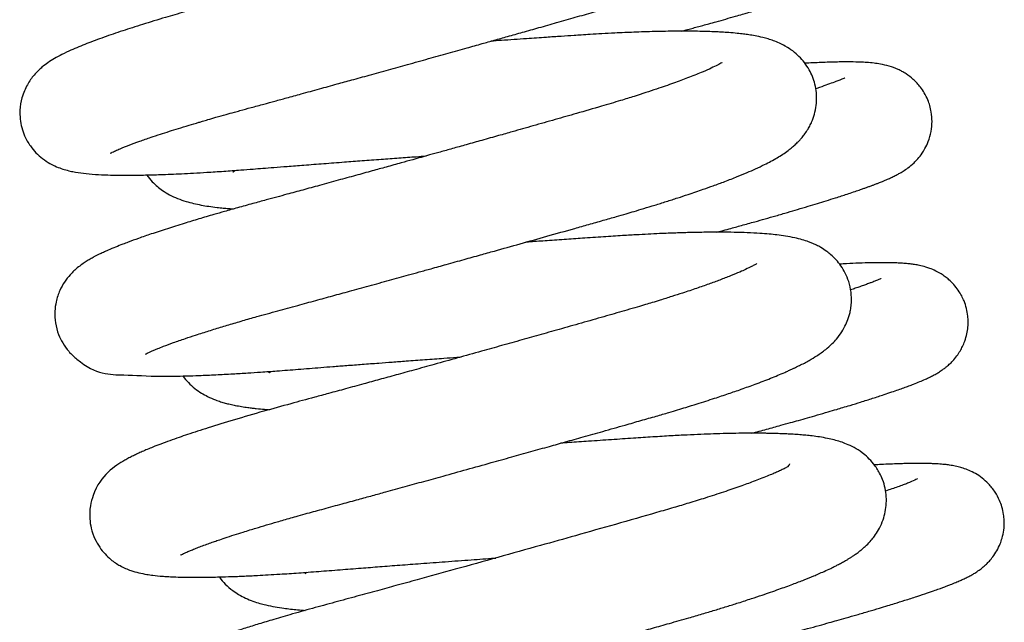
# Model space of a CAD drawing. Header units: inches. Extents: x 0 to 77643, y -44170 to 0.
# Tile 493 of 546: x 76590.974 to 76591.375, y -39754.854 to -39754.608. Entities that reach past the tile are written whole.
import ezdxf

# ---------------------------------------------------------------- set-up
doc = ezdxf.new("R2010")
doc.units = ezdxf.units.IN
doc.header["$MEASUREMENT"] = 0
doc.layers.get('0').update_dxf_attribs({"lineweight": 0})
doc.layers.add('FAKRO LOFT LADDERS', color=7, linetype='Continuous')

# ---------------------------------------------------------------- blocks, each defined once
blk = doc.blocks.new('A$C1F246084')
at = {"layer": 'FAKRO LOFT LADDERS', "color": 7, "linetype": 'Continuous'}
for points, knots in [([(96.9075, 322.5878), (96.9075, 322.5879), (96.908, 322.5881), (96.9112, 322.5899), (96.9193, 322.5941), (96.933, 322.6005), (96.9557, 322.6105), (96.9931, 322.6255), (97.0431, 322.644), (97.0943, 322.6617), (97.142, 322.6775), (97.1856, 322.6916), (97.2308, 322.7057), (97.2776, 322.72), (97.3167, 322.7317), (97.3467, 322.7405), (97.3737, 322.7484), (97.4107, 322.759), (97.4528, 322.771), (97.4911, 322.7816), (97.5306, 322.7925), (97.5771, 322.8052), (97.6324, 322.8202), (97.6887, 322.8356), (97.7478, 322.8518), (97.8184, 322.8711), (97.8985, 322.8931), (97.9786, 322.9152), (98.0575, 322.937), (98.1389, 322.9595), (98.2275, 322.984), (98.3217, 323.0102), (98.4164, 323.0366), (98.5109, 323.063), (98.5956, 323.0867), (98.6684, 323.1072), (98.7326, 323.1252), (98.7969, 323.1433), (98.8678, 323.1633), (98.9457, 323.1854), (99.0296, 323.2092), (99.1159, 323.2337), (99.1886, 323.2546), (99.242, 323.2704), (99.2792, 323.2816), (99.3163, 323.2928), (99.3605, 323.3065), (99.4127, 323.323), (99.4681, 323.3411), (99.5165, 323.3573), (99.5543, 323.3704), (99.5852, 323.3813), (99.6167, 323.3926), (99.6522, 323.4057), (99.6868, 323.419), (99.7176, 323.4311), (99.75, 323.4443), (99.7904, 323.4616), (99.8356, 323.4824), (99.8796, 323.5047), (99.9143, 323.5245), (99.9452, 323.5443), (99.9711, 323.5632), (99.9936, 323.5824), (100.0137, 323.602), (100.0347, 323.6261), (100.0555, 323.6562), (100.0708, 323.6858), (100.0796, 323.708), (100.0854, 323.7259), (100.0899, 323.7432), (100.0942, 323.7653), (100.097, 323.7962), (100.0959, 323.8266), (100.0899, 323.872), (100.0748, 323.9159), (100.0516, 323.9561), (100.0355, 323.9782), (100.0164, 323.9998), (99.9958, 324.0191), (99.9698, 324.0389), (99.9439, 324.0545), (99.9203, 324.0662), (99.8978, 324.0756), (99.878, 324.0825), (99.8604, 324.0878), (99.8437, 324.0923), (99.8087, 324.1005), (99.7611, 324.1083), (99.6949, 324.1153), (99.6262, 324.1198), (99.5481, 324.1225), (99.4602, 324.1233), (99.3753, 324.1224), (99.3009, 324.1206), (99.2471, 324.1187), (99.1981, 324.1168), (99.151, 324.1147), (99.0965, 324.1119), (99.0424, 324.1088), (98.9885, 324.1054), (98.9371, 324.102), (98.8864, 324.0986), (98.8343, 324.0951), (98.7781, 324.0913), (98.7235, 324.0876), (98.6738, 324.0842), (98.6256, 324.0809), (98.5849, 324.078), (98.5578, 324.0762), (98.5487, 324.0755)], [0.086198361, 0.086198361, 0.086198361, 0.086198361, 0.086220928, 0.08628988, 0.086369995, 0.08643144, 0.086531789, 0.086680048, 0.08682409, 0.086952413, 0.087049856, 0.087135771, 0.087217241, 0.087309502, 0.087389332, 0.087419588, 0.087460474, 0.087522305, 0.087598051, 0.087657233, 0.087696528, 0.087774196, 0.087860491, 0.087931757, 0.088008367, 0.088101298, 0.088214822, 0.088323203, 0.088410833, 0.088516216, 0.088630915, 0.088743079, 0.08886767, 0.088984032, 0.089096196, 0.089186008, 0.089259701, 0.089341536, 0.089433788, 0.089536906, 0.089651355, 0.089774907, 0.089897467, 0.08996497, 0.090012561, 0.09006576, 0.090135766, 0.090221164, 0.090318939, 0.090415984, 0.090479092, 0.090528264, 0.090590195, 0.090664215, 0.090745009, 0.090811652, 0.09087022, 0.090970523, 0.091109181, 0.09123367, 0.09135051, 0.091432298, 0.091526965, 0.091596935, 0.091643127, 0.091712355, 0.091781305, 0.091839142, 0.091870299, 0.091898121, 0.091921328, 0.091951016, 0.092002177, 0.092041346, 0.092078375, 0.092191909, 0.092231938, 0.092277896, 0.092314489, 0.09236098, 0.092421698, 0.092476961, 0.092534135, 0.092585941, 0.092644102, 0.092684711, 0.092728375, 0.09278063, 0.092971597, 0.093123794, 0.093275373, 0.093447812, 0.093612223, 0.093776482, 0.09389118, 0.093979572, 0.094029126, 0.094114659, 0.094190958, 0.094266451, 0.094344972, 0.094415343, 0.094476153, 0.094548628, 0.09462153, 0.094695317, 0.094758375, 0.094809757, 0.094876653, 0.094910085, 0.094910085, 0.094910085, 0.094910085]), ([(99.6439, 323.9815), (99.6444, 323.988), (99.5947, 323.9435), (99.5062, 323.9094), (99.4641, 323.8931), (99.4154, 323.8753), (99.3527, 323.8534), (99.2843, 323.8307), (99.2176, 323.8095), (99.1685, 323.7943), (99.1268, 323.7817), (99.0842, 323.769), (99.0327, 323.7539), (98.973, 323.7368), (98.9004, 323.716), (98.8171, 323.6923), (98.7276, 323.6668), (98.6439, 323.6431), (98.5495, 323.6165), (98.4364, 323.5846), (98.3101, 323.5493), (98.1888, 323.5155), (98.0797, 323.4852), (97.9652, 323.4535), (97.8355, 323.4177), (97.7112, 323.3837), (97.6063, 323.355), (97.531, 323.3346), (97.4679, 323.3175), (97.4164, 323.3035), (97.3675, 323.29), (97.316, 323.2756), (97.2626, 323.2604), (97.2129, 323.246), (97.1447, 323.2259), (97.0597, 323.2), (96.9621, 323.1686), (96.8732, 323.1382), (96.8056, 323.1132), (96.7553, 323.093), (96.7156, 323.076), (96.6775, 323.058), (96.6428, 323.0393), (96.6113, 323.0195), (96.58, 322.9961), (96.5453, 322.9631), (96.5101, 322.9144), (96.485, 322.8557), (96.4733, 322.7852), (96.4798, 322.7222), (96.4998, 322.6651), (96.5229, 322.6246), (96.553, 322.5885), (96.585, 322.5602), (96.6161, 322.5401), (96.6463, 322.5249), (96.6845, 322.5102), (96.7288, 322.4993), (96.7797, 322.4916), (96.8333, 322.4868), (96.8884, 322.4842), (96.9434, 322.4831), (97.0021, 322.4829), (97.0693, 322.4839), (97.1507, 322.4862), (97.2277, 322.4894), (97.3025, 322.4933), (97.3691, 322.4972), (97.4436, 322.502), (97.5179, 322.5073), (97.5801, 322.5121), (97.6325, 322.5163), (97.6861, 322.5205), (97.7509, 322.5256), (97.8297, 322.5317), (97.9205, 322.5387), (98.0128, 322.5457), (98.104, 322.5525), (98.1906, 322.5589), (98.2767, 322.5652), (98.3481, 322.5704), (98.3913, 322.5735), (98.4068, 322.5746)], [0.908644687, 0.908644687, 0.908644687, 0.908644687, 0.909165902, 0.909265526, 0.909364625, 0.909471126, 0.90958779, 0.909743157, 0.909848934, 0.909929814, 0.909983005, 0.910046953, 0.910126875, 0.910214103, 0.910307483, 0.910434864, 0.910557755, 0.91066616, 0.910763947, 0.910923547, 0.911097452, 0.911239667, 0.911378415, 0.911506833, 0.911672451, 0.911874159, 0.911992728, 0.912095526, 0.91218457, 0.912258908, 0.912317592, 0.912399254, 0.912490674, 0.912565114, 0.912636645, 0.912826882, 0.913008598, 0.913198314, 0.913397, 0.913504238, 0.913612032, 0.913748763, 0.913869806, 0.913968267, 0.914054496, 0.914158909, 0.914250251, 0.914346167, 0.914428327, 0.914537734, 0.914592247, 0.914667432, 0.914726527, 0.914789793, 0.914859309, 0.914910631, 0.914980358, 0.915130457, 0.915276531, 0.915440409, 0.91559613, 0.915707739, 0.915835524, 0.915985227, 0.916116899, 0.916291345, 0.91638468, 0.916481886, 0.916604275, 0.91672045, 0.916803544, 0.916866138, 0.916936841, 0.91702071, 0.917124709, 0.917244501, 0.917367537, 0.917471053, 0.917582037, 0.917684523, 0.917784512, 0.917840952, 0.917840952, 0.917840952, 0.917840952]), ([(99.6195, 323.1674), (99.6273, 323.1695), (99.6439, 323.174), (99.6692, 323.1809), (99.6955, 323.1881), (99.7227, 323.1955), (99.7526, 323.2038), (99.7891, 323.2139), (99.8312, 323.2257), (99.8729, 323.2375), (99.907, 323.2472), (99.9375, 323.256), (99.9669, 323.2646), (100.0023, 323.275), (100.0426, 323.2869), (100.0887, 323.3009), (100.1371, 323.3158), (100.1908, 323.3327), (100.2444, 323.3501), (100.2942, 323.367), (100.3344, 323.3813), (100.3691, 323.3942), (100.4011, 323.4068), (100.4278, 323.418), (100.4565, 323.4312), (100.483, 323.4448), (100.5076, 323.4596), (100.5278, 323.4741), (100.5436, 323.4868), (100.5619, 323.5039), (100.5844, 323.5295), (100.6053, 323.5611), (100.6212, 323.5952), (100.6309, 323.6254), (100.638, 323.6611), (100.6405, 323.7027), (100.6352, 323.7437), (100.626, 323.7775), (100.6147, 323.8068), (100.5989, 323.8356), (100.5814, 323.8598), (100.5643, 323.8793), (100.5411, 323.9015), (100.5115, 323.9228), (100.472, 323.9435), (100.4319, 323.9575), (100.3955, 323.9653), (100.3631, 323.97), (100.3325, 323.9728), (100.2976, 323.9747), (100.2608, 323.9756), (100.2208, 323.9757), (100.1819, 323.9751), (100.1416, 323.9741), (100.0977, 323.9724), (100.0631, 323.9707), (100.0439, 323.9697), (100.0412, 323.9696)], [0.09466235, 0.09466235, 0.09466235, 0.09466235, 0.094695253, 0.094733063, 0.094771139, 0.094809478, 0.09485242, 0.094904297, 0.094974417, 0.095046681, 0.095102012, 0.095140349, 0.095198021, 0.095250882, 0.095322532, 0.095414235, 0.095510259, 0.095607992, 0.095749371, 0.095872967, 0.095979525, 0.096077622, 0.096182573, 0.096285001, 0.096376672, 0.096474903, 0.096580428, 0.096617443, 0.096654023, 0.096696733, 0.096749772, 0.096810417, 0.096857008, 0.096902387, 0.096936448, 0.096999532, 0.097062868, 0.097095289, 0.09713485, 0.097185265, 0.097223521, 0.097253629, 0.097290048, 0.097358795, 0.097414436, 0.097512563, 0.097620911, 0.097709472, 0.097817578, 0.0979113, 0.098032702, 0.098140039, 0.098232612, 0.098323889, 0.098422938, 0.098521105, 0.098536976, 0.098536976, 0.098536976, 0.098536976]), ([(97.0733, 321.6325), (97.0733, 321.6325), (97.074, 321.6329), (97.0792, 321.6358), (97.0892, 321.6406), (97.1014, 321.6463), (97.1158, 321.6525), (97.1346, 321.6603), (97.1628, 321.6715), (97.2057, 321.6874), (97.2573, 321.7054), (97.3053, 321.7213), (97.3521, 321.7364), (97.4046, 321.7528), (97.4684, 321.7722), (97.5341, 321.7915), (97.611, 321.8135), (97.6978, 321.8376), (97.792, 321.8631), (97.8797, 321.8871), (97.9619, 321.9096), (98.0464, 321.9328), (98.1362, 321.9575), (98.23, 321.9834), (98.3098, 322.0055), (98.3757, 322.0238), (98.4356, 322.0404), (98.5068, 322.0602), (98.585, 322.082), (98.6612, 322.1033), (98.75, 322.1281), (98.8558, 322.1578), (98.9836, 322.1938), (99.092, 322.2244), (99.1806, 322.2496), (99.2468, 322.2684), (99.306, 322.2852), (99.3547, 322.2993), (99.3979, 322.312), (99.4435, 322.3257), (99.4946, 322.3413), (99.5487, 322.3582), (99.6016, 322.3751), (99.6483, 322.3905), (99.6884, 322.404), (99.7282, 322.4178), (99.7747, 322.4343), (99.8292, 322.4544), (99.883, 322.4754), (99.9311, 322.4953), (99.9744, 322.5144), (100.0223, 322.5371), (100.0742, 322.5649), (100.1142, 322.5907), (100.1412, 322.6116), (100.1562, 322.6243), (100.1705, 322.6376), (100.1829, 322.6506), (100.1945, 322.664), (100.2075, 322.6806), (100.2204, 322.7001), (100.2325, 322.7222), (100.2442, 322.7481), (100.2554, 322.7828), (100.2621, 322.8239), (100.2627, 322.8653), (100.2574, 322.9051), (100.2466, 322.9427), (100.2311, 322.978), (100.2108, 323.0112), (100.1851, 323.042), (100.1554, 323.0694), (100.121, 323.0932), (100.0877, 323.1104), (100.0574, 323.1226), (100.0315, 323.131), (100.0019, 323.139), (99.9726, 323.1451), (99.9419, 323.1503), (99.9138, 323.1541), (99.8824, 323.1576), (99.848, 323.1606), (99.8152, 323.1628), (99.7883, 323.1642), (99.7609, 323.1654), (99.7127, 323.1669), (99.641, 323.1679), (99.5452, 323.1672), (99.4616, 323.1651), (99.3957, 323.1627), (99.3496, 323.1608), (99.2989, 323.1584), (99.2443, 323.1555), (99.1909, 323.1523), (99.1469, 323.1495), (99.1013, 323.1465), (99.0464, 323.1428), (98.9712, 323.1378), (98.8767, 323.1313), (98.7883, 323.1252), (98.7312, 323.1213), (98.7146, 323.1201)], [0.073332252, 0.073332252, 0.073332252, 0.073332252, 0.073356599, 0.073453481, 0.073518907, 0.073584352, 0.073654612, 0.073711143, 0.073803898, 0.073938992, 0.074075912, 0.074181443, 0.074249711, 0.074366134, 0.07447954, 0.074590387, 0.07469607, 0.074846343, 0.074981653, 0.075100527, 0.07520916, 0.075313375, 0.075434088, 0.075557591, 0.075671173, 0.07573503, 0.075805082, 0.07589505, 0.076000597, 0.076096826, 0.076179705, 0.076333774, 0.076496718, 0.076671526, 0.076761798, 0.076856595, 0.076945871, 0.077012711, 0.077067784, 0.077136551, 0.077217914, 0.0773046, 0.07739495, 0.077480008, 0.077545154, 0.077609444, 0.077699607, 0.077812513, 0.077941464, 0.078052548, 0.078155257, 0.078271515, 0.078451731, 0.078617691, 0.078659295, 0.078706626, 0.078755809, 0.078791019, 0.078819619, 0.078862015, 0.078907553, 0.078943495, 0.078982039, 0.079044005, 0.079104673, 0.079160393, 0.079216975, 0.079271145, 0.079321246, 0.079380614, 0.079439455, 0.079502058, 0.079576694, 0.079662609, 0.079733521, 0.079798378, 0.079868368, 0.079969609, 0.080050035, 0.080113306, 0.080190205, 0.080288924, 0.080365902, 0.080414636, 0.080468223, 0.080542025, 0.080714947, 0.080882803, 0.08105042, 0.081123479, 0.08119017, 0.081260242, 0.081348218, 0.081426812, 0.081485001, 0.081530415, 0.081613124, 0.081705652, 0.081826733, 0.081977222, 0.082038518, 0.082038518, 0.082038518, 0.082038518]), ([(99.8125, 323.0188), (99.8125, 323.0188), (99.8077, 323.0154), (99.7877, 323.0044), (99.7546, 322.9885), (99.7102, 322.9691), (99.6537, 322.9465), (99.5825, 322.9203), (99.4985, 322.8912), (99.4131, 322.8633), (99.3242, 322.8357), (99.2337, 322.8086), (99.1294, 322.7787), (99.02, 322.7474), (98.918, 322.7184), (98.8278, 322.6928), (98.7466, 322.6699), (98.6737, 322.6494), (98.6004, 322.6288), (98.5343, 322.6102), (98.4763, 322.594), (98.4267, 322.5802), (98.3831, 322.568), (98.3379, 322.5554), (98.2827, 322.5401), (98.2185, 322.5223), (98.1463, 322.5023), (98.0702, 322.4813), (97.9864, 322.4583), (97.9024, 322.4352), (97.821, 322.413), (97.7539, 322.3947), (97.6963, 322.379), (97.642, 322.3643), (97.5792, 322.3473), (97.513, 322.329), (97.4516, 322.3116), (97.39, 322.2939), (97.3258, 322.275), (97.2514, 322.2525), (97.1752, 322.2285), (97.1029, 322.2047), (97.0416, 322.1835), (96.9977, 322.1675), (96.9618, 322.1538), (96.9296, 322.1411), (96.899, 322.1282), (96.8739, 322.1169), (96.851, 322.1061), (96.8306, 322.0957), (96.8104, 322.0846), (96.7916, 322.0732), (96.7714, 322.0598), (96.7522, 322.0453), (96.7328, 322.0282), (96.7117, 322.0067), (96.6887, 321.9776), (96.6647, 321.9353), (96.648, 321.886), (96.6409, 321.8339), (96.6436, 321.7802), (96.6576, 321.7287), (96.6799, 321.6831), (96.7089, 321.6427), (96.8311, 321.5316), (96.9525, 321.5389), (97.0969, 321.5266), (97.2068, 321.528), (97.2661, 321.5293), (97.3329, 321.5315), (97.4057, 321.5346), (97.4834, 321.5387), (97.5547, 321.543), (97.6248, 321.5477), (97.7041, 321.5534), (97.7991, 321.561), (97.8886, 321.568), (97.966, 321.574), (98.0316, 321.5791), (98.1042, 321.5846), (98.1765, 321.5901), (98.2461, 321.5953), (98.3192, 321.6007), (98.4011, 321.6068), (98.4814, 321.6126), (98.5386, 321.6168), (98.5658, 321.6187), (98.5726, 321.6192)], [0.921440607, 0.921440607, 0.921440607, 0.921440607, 0.921549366, 0.921698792, 0.921830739, 0.921958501, 0.922127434, 0.922277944, 0.922438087, 0.922627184, 0.922733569, 0.922875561, 0.923049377, 0.923190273, 0.923332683, 0.923462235, 0.923546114, 0.923647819, 0.923741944, 0.923825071, 0.923897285, 0.923960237, 0.92401136, 0.924060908, 0.924129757, 0.924218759, 0.924302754, 0.924402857, 0.924508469, 0.924625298, 0.924731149, 0.924832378, 0.924897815, 0.924969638, 0.925060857, 0.925166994, 0.92526238, 0.925341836, 0.925457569, 0.925577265, 0.92572594, 0.925878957, 0.926011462, 0.92612801, 0.92619311, 0.92628557, 0.926387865, 0.926457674, 0.926519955, 0.926601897, 0.926662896, 0.926723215, 0.926789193, 0.926856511, 0.926901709, 0.926951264, 0.927026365, 0.92709692, 0.927175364, 0.927235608, 0.927310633, 0.927386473, 0.927445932, 0.927513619, 0.927592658, 0.92815568, 0.928603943, 0.928725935, 0.928843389, 0.928951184, 0.929088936, 0.929219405, 0.929328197, 0.929419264, 0.929530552, 0.92967083, 0.92981534, 0.929890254, 0.929974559, 0.930068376, 0.930166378, 0.930245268, 0.930326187, 0.930435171, 0.930544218, 0.930617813, 0.930642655, 0.930642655, 0.930642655, 0.930642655]), ([(99.7868, 322.2122), (99.7937, 322.214), (99.8141, 322.2195), (99.8537, 322.2303), (99.9079, 322.2451), (99.9645, 322.2608), (100.019, 322.2762), (100.0712, 322.291), (100.1229, 322.3059), (100.1739, 322.3209), (100.2212, 322.3349), (100.2659, 322.3485), (100.3097, 322.362), (100.3575, 322.377), (100.4006, 322.391), (100.4374, 322.4033), (100.4628, 322.412), (100.483, 322.419), (100.4991, 322.4248), (100.5136, 322.43), (100.5277, 322.4352), (100.5416, 322.4405), (100.5576, 322.4467), (100.5772, 322.4546), (100.5975, 322.4631), (100.6174, 322.4721), (100.6355, 322.4809), (100.6537, 322.4905), (100.673, 322.5018), (100.6964, 322.5173), (100.721, 322.5375), (100.7436, 322.5608), (100.7624, 322.5848), (100.7791, 322.6119), (100.7951, 322.6461), (100.8076, 322.6901), (100.812, 322.7376), (100.8086, 322.7789), (100.8007, 322.8134), (100.79, 322.8439), (100.7752, 322.8737), (100.7573, 322.9002), (100.7395, 322.9213), (100.7168, 322.9437), (100.6928, 322.962), (100.6673, 322.977), (100.6403, 322.9904), (100.6036, 323.0033), (100.5674, 323.0111), (100.5334, 323.016), (100.5023, 323.0188), (100.4664, 323.0207), (100.428, 323.0216), (100.3887, 323.0215), (100.3536, 323.021), (100.3206, 323.0201), (100.2842, 323.0189), (100.2459, 323.0172), (100.2191, 323.0158), (100.2066, 323.0151)], [0.081794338, 0.081794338, 0.081794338, 0.081794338, 0.08182363, 0.081880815, 0.081964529, 0.082061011, 0.082136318, 0.082218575, 0.082311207, 0.08239307, 0.082483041, 0.08256548, 0.082648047, 0.082741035, 0.08286102, 0.082935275, 0.083005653, 0.083056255, 0.083096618, 0.083138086, 0.083179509, 0.083220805, 0.083265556, 0.083331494, 0.083412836, 0.083479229, 0.083546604, 0.08361036, 0.083676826, 0.083744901, 0.083818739, 0.083862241, 0.083910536, 0.083946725, 0.083997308, 0.084063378, 0.084125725, 0.084183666, 0.084223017, 0.084260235, 0.084309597, 0.084352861, 0.084386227, 0.084421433, 0.084485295, 0.084519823, 0.084554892, 0.084649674, 0.084758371, 0.084852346, 0.084960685, 0.085057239, 0.085184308, 0.085293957, 0.085370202, 0.085446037, 0.085526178, 0.085614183, 0.085687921, 0.085687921, 0.085687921, 0.085687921]), ([(100.3953, 322.9453), (100.396, 322.9458), (100.3975, 322.9468), (100.3944, 322.9451), (100.3872, 322.9418), (100.3782, 322.938), (100.3683, 322.9339), (100.3585, 322.93), (100.3329, 322.9202), (100.2987, 322.9079), (100.2647, 322.8964), (100.2588, 322.8944)], [0.9164830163, 0.9164830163, 0.9164830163, 0.9164830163, 0.916508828, 0.9165669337, 0.9166313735, 0.9167001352, 0.9167426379, 0.9167838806, 0.9168341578, 0.9170608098, 0.9171071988, 0.9171071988, 0.9171071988, 0.9171071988]), ([(97.4887, 322.4984), (97.4886, 322.4984), (97.4914, 322.5005), (97.4973, 322.5043), (97.4994, 322.5056)], [0.0911693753, 0.0911693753, 0.0911693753, 0.0911693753, 0.0912817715, 0.0913285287, 0.0913285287, 0.0913285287, 0.0913285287]), ([(97.0796, 322.4829), (97.0878, 322.4716), (97.1112, 322.4441), (97.1504, 322.4117), (97.1896, 322.3886), (97.2278, 322.3712), (97.2646, 322.3586), (97.3017, 322.3487), (97.3371, 322.3413), (97.374, 322.3351), (97.4095, 322.3304), (97.441, 322.327), (97.4668, 322.3247), (97.4833, 322.3234), (97.4912, 322.3228)], [0.9097431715, 0.9097431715, 0.9097431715, 0.9097431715, 0.9098061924, 0.909915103, 0.9099948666, 0.9100850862, 0.910189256, 0.9102837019, 0.9103785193, 0.9104699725, 0.9105660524, 0.9106346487, 0.9106912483, 0.9107422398, 0.9107422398, 0.9107422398, 0.9107422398]), ([(97.2392, 320.6771), (97.2392, 320.6771), (97.2398, 320.6774), (97.243, 320.6792), (97.2491, 320.6824), (97.2573, 320.6864), (97.2693, 320.6918), (97.2809, 320.6968), (97.2971, 320.7036), (97.3188, 320.7122), (97.344, 320.7218), (97.37, 320.7313), (97.395, 320.7402), (97.4209, 320.7491), (97.4534, 320.7601), (97.4932, 320.7731), (97.5332, 320.7858), (97.5678, 320.7965), (97.6043, 320.8077), (97.6471, 320.8205), (97.6919, 320.8337), (97.7307, 320.8449), (97.7641, 320.8544), (97.801, 320.8648), (97.8531, 320.8793), (97.9225, 320.8981), (98.0039, 320.9203), (98.081, 320.9414), (98.1501, 320.9603), (98.2239, 320.9806), (98.3053, 321.003), (98.3963, 321.0281), (98.4942, 321.0552), (98.6011, 321.0849), (98.71, 321.1152), (98.8114, 321.1435), (98.9039, 321.1694), (98.989, 321.1933), (99.0719, 321.2166), (99.1566, 321.2404), (99.2514, 321.2672), (99.3431, 321.2932), (99.4274, 321.3172), (99.497, 321.337), (99.5549, 321.354), (99.6014, 321.3679), (99.6462, 321.3815), (99.7057, 321.3999), (99.7737, 321.4217), (99.8433, 321.4448), (99.9079, 321.4671), (99.9755, 321.4916), (100.045, 321.5183), (100.0961, 321.5396), (100.1283, 321.5538), (100.1433, 321.5607), (100.1554, 321.5663), (100.1682, 321.5724), (100.1927, 321.5844), (100.2238, 321.6007), (100.2655, 321.6256), (100.3017, 321.6512), (100.3322, 321.6776), (100.359, 321.7063), (100.3811, 321.7353), (100.4016, 321.7727), (100.4121, 321.7986), (100.4202, 321.8265), (100.425, 321.8498), (100.4288, 321.8834), (100.4275, 321.9277), (100.4168, 321.976), (100.3996, 322.0178), (100.3785, 322.0528), (100.3554, 322.0817), (100.3319, 322.1044), (100.3079, 322.1235), (100.2841, 322.1388), (100.2614, 322.1509), (100.2409, 322.1601), (100.2189, 322.1687), (100.1915, 322.1775), (100.1557, 322.1864), (100.1157, 322.1938), (100.0767, 322.1991), (100.0351, 322.2035), (99.9896, 322.207), (99.9346, 322.2099), (99.8723, 322.2117), (99.818, 322.2122), (99.7724, 322.2122), (99.7358, 322.2119), (99.6975, 322.2113), (99.6597, 322.2104), (99.625, 322.2095), (99.5946, 322.2085), (99.5633, 322.2073), (99.5066, 322.205), (99.4348, 322.2015), (99.3448, 322.1963), (99.259, 322.1906), (99.1667, 322.1844), (99.0732, 322.178), (98.9866, 322.1721), (98.9215, 322.1676), (98.8875, 322.1652), (98.8803, 322.1647)], [0.060455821, 0.060455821, 0.060455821, 0.060455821, 0.060492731, 0.060547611, 0.060606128, 0.060673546, 0.060723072, 0.060766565, 0.060834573, 0.060913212, 0.060989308, 0.061064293, 0.061127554, 0.061179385, 0.061254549, 0.061346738, 0.061429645, 0.061489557, 0.061541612, 0.061628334, 0.06171302, 0.061765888, 0.061816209, 0.061871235, 0.061935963, 0.062051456, 0.062173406, 0.062278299, 0.062367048, 0.062449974, 0.06256823, 0.062682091, 0.062797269, 0.062937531, 0.063081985, 0.063203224, 0.063315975, 0.0634282, 0.063525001, 0.063632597, 0.063755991, 0.063898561, 0.064003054, 0.064106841, 0.064195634, 0.064257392, 0.064316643, 0.064401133, 0.064538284, 0.064652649, 0.064764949, 0.064895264, 0.06505221, 0.065212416, 0.065260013, 0.065299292, 0.065331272, 0.065357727, 0.065394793, 0.06553534, 0.065650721, 0.065783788, 0.065881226, 0.06594091, 0.066018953, 0.066084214, 0.066141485, 0.066169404, 0.06620069, 0.066242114, 0.066313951, 0.066384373, 0.066446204, 0.066503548, 0.066559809, 0.066613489, 0.066657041, 0.066718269, 0.066768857, 0.066819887, 0.066858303, 0.06693677, 0.067034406, 0.067154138, 0.067263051, 0.067352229, 0.067457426, 0.067590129, 0.067716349, 0.067839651, 0.067901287, 0.067964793, 0.068032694, 0.06809783, 0.068152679, 0.068200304, 0.068241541, 0.068298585, 0.068459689, 0.068556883, 0.068678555, 0.068811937, 0.068923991, 0.069040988, 0.069140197, 0.069166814, 0.069166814, 0.069166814, 0.069166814]), ([(99.9781, 322.0639), (99.9782, 322.0637), (99.9778, 322.0621), (99.9705, 322.0586), (99.9526, 322.0486), (99.928, 322.0366), (99.8949, 322.0218), (99.8545, 322.005), (99.8045, 321.9856), (99.7502, 321.9657), (99.6913, 321.945), (99.6321, 321.9253), (99.574, 321.9065), (99.5249, 321.8912), (99.4833, 321.8784), (99.447, 321.8674), (99.4074, 321.8557), (99.3462, 321.8379), (99.2629, 321.8141), (99.1591, 321.7844), (99.055, 321.7548), (98.9559, 321.7268), (98.8608, 321.6999), (98.7662, 321.6734), (98.6644, 321.6448), (98.5573, 321.6149), (98.4497, 321.585), (98.3523, 321.558), (98.2654, 321.534), (98.186, 321.5121), (98.1058, 321.4901), (98.025, 321.468), (97.9475, 321.4469), (97.8601, 321.4231), (97.7558, 321.395), (97.6265, 321.3591), (97.4944, 321.3207), (97.3739, 321.2837), (97.2897, 321.2563), (97.2304, 321.2361), (97.1879, 321.2211), (97.1465, 321.2058), (97.1112, 321.192), (97.0821, 321.1801), (97.0579, 321.1697), (97.0364, 321.16), (97.0148, 321.1497), (96.9949, 321.1395), (96.9387, 321.1081), (96.8484, 321.0523), (96.8091, 320.9091), (96.8066, 320.8557), (96.8146, 320.802), (96.8308, 320.7557), (96.8606, 320.7033), (96.9054, 320.6564), (96.956, 320.6235), (97.0035, 320.6035), (97.0429, 320.5927), (97.0765, 320.586), (97.1135, 320.5808), (97.1458, 320.5777), (97.1783, 320.5755), (97.2106, 320.5739), (97.2511, 320.5726), (97.2998, 320.5721), (97.3409, 320.5723), (97.3806, 320.5728), (97.418, 320.5736), (97.4635, 320.5749), (97.5067, 320.5765), (97.5417, 320.5779), (97.5734, 320.5794), (97.6105, 320.5813), (97.6567, 320.5838), (97.7072, 320.5868), (97.7559, 320.59), (97.8011, 320.5931), (97.8477, 320.5964), (97.9126, 320.6013), (97.9959, 320.608), (98.0932, 320.6156), (98.1881, 320.623), (98.2826, 320.6302), (98.3862, 320.638), (98.4996, 320.6464), (98.6162, 320.655), (98.6969, 320.6608), (98.736, 320.6637), (98.7385, 320.6638)], [0.934242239, 0.934242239, 0.934242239, 0.934242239, 0.934273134, 0.934390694, 0.93449198, 0.93460971, 0.934705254, 0.934834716, 0.934961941, 0.935078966, 0.935195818, 0.935319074, 0.935410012, 0.935501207, 0.93556324, 0.935611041, 0.935672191, 0.935745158, 0.935884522, 0.936031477, 0.936175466, 0.936302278, 0.936420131, 0.936542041, 0.936662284, 0.936804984, 0.936943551, 0.937066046, 0.937172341, 0.937273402, 0.93737061, 0.937483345, 0.937591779, 0.93768268, 0.937842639, 0.938032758, 0.938256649, 0.938474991, 0.93866827, 0.938752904, 0.938853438, 0.938958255, 0.93905618, 0.939131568, 0.939202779, 0.939269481, 0.93933353, 0.939403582, 0.939470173, 0.93991607, 0.939987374, 0.940069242, 0.940129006, 0.940201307, 0.940262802, 0.940374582, 0.940465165, 0.940578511, 0.940676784, 0.940786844, 0.940874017, 0.941003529, 0.941069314, 0.9411426, 0.941259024, 0.941370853, 0.941476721, 0.941528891, 0.941606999, 0.941703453, 0.941779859, 0.941837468, 0.941884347, 0.941939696, 0.942021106, 0.942106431, 0.942174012, 0.942239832, 0.942305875, 0.942375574, 0.942515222, 0.942648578, 0.942762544, 0.942882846, 0.943007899, 0.943149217, 0.943299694, 0.943432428, 0.943441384, 0.943441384, 0.943441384, 0.943441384]), ([(99.9535, 321.2567), (99.9535, 321.2568), (99.9776, 321.2632), (100.0246, 321.276), (100.0856, 321.2927), (100.1358, 321.3067), (100.1779, 321.3185), (100.2209, 321.3306), (100.2679, 321.3441), (100.3143, 321.3576), (100.3541, 321.3693), (100.3887, 321.3796), (100.4272, 321.3912), (100.4751, 321.4059), (100.5298, 321.4231), (100.5786, 321.439), (100.6185, 321.4524), (100.6499, 321.4632), (100.6766, 321.4728), (100.7008, 321.4817), (100.7257, 321.4912), (100.7525, 321.502), (100.7772, 321.5126), (100.7987, 321.5227), (100.8164, 321.5316), (100.8331, 321.5408), (100.8472, 321.5495), (100.8598, 321.5579), (100.8721, 321.5669), (100.8829, 321.5756), (100.8956, 321.5868), (100.9095, 321.6005), (100.928, 321.6225), (100.9437, 321.6461), (100.9563, 321.6695), (100.9678, 321.6969), (100.9767, 321.7281), (100.9814, 321.7595), (100.9825, 321.7876), (100.9808, 321.8173), (100.975, 321.8501), (100.9645, 321.8823), (100.9511, 321.9111), (100.9351, 321.9377), (100.9148, 321.9635), (100.8934, 321.9847), (100.8731, 322.0012), (100.8513, 322.0159), (100.8262, 322.0296), (100.7956, 322.0424), (100.7657, 322.0512), (100.7395, 322.0567), (100.7168, 322.0602), (100.6943, 322.0628), (100.6699, 322.0649), (100.6465, 322.0661), (100.6254, 322.0668), (100.6065, 322.0672), (100.5838, 322.0674), (100.5554, 322.0674), (100.5149, 322.0667), (100.4656, 322.0652), (100.4147, 322.0629), (100.383, 322.0613), (100.3717, 322.0606)], [0.06892313, 0.06892313, 0.06892313, 0.06892313, 0.06892326, 0.069024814, 0.069123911, 0.069192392, 0.069252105, 0.069319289, 0.069396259, 0.069481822, 0.069553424, 0.069605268, 0.069669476, 0.069767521, 0.069886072, 0.070007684, 0.070097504, 0.070177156, 0.070250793, 0.070318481, 0.070388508, 0.070483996, 0.070578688, 0.070654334, 0.070719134, 0.070775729, 0.07082748, 0.070856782, 0.070893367, 0.070925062, 0.070944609, 0.070984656, 0.071030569, 0.071069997, 0.071104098, 0.071141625, 0.071189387, 0.071231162, 0.071265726, 0.071298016, 0.071346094, 0.07139437, 0.071428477, 0.071469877, 0.071516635, 0.071561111, 0.071593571, 0.071629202, 0.071676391, 0.071737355, 0.071820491, 0.071890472, 0.071956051, 0.072024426, 0.072104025, 0.072184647, 0.072242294, 0.072290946, 0.072347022, 0.072431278, 0.07251549, 0.072647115, 0.07277063, 0.072836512, 0.072836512, 0.072836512, 0.072836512]), ([(100.5681, 321.9921), (100.5679, 321.9919), (100.5673, 321.9917), (100.5622, 321.9893), (100.554, 321.9856), (100.5436, 321.9813), (100.5339, 321.9774), (100.5231, 321.9732), (100.5085, 321.9677), (100.49, 321.9609), (100.4688, 321.9534), (100.4469, 321.9459), (100.4315, 321.9407), (100.4237, 321.9381), (100.4236, 321.9381)], [0.9293311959, 0.9293311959, 0.9293311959, 0.9293311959, 0.9293813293, 0.9294234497, 0.9295043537, 0.929558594, 0.9295998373, 0.9296419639, 0.9296985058, 0.9297671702, 0.9298331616, 0.929895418, 0.9299539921, 0.9299551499, 0.9299551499, 0.9299551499, 0.9299551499]), ([(97.2512, 321.5289), (97.2592, 321.5178), (97.2772, 321.4963), (97.3089, 321.4679), (97.3386, 321.4475), (97.3717, 321.4292), (97.4013, 321.4166), (97.4297, 321.4068), (97.453, 321.3999), (97.4752, 321.3943), (97.5016, 321.3886), (97.5294, 321.3836), (97.5566, 321.3795), (97.5792, 321.3766), (97.6069, 321.3734), (97.6328, 321.371), (97.6543, 321.3693), (97.662, 321.3687)], [0.9225467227, 0.9225467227, 0.9225467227, 0.9225467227, 0.9226091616, 0.9226769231, 0.9227495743, 0.9228174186, 0.9229101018, 0.9229721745, 0.923028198, 0.9230930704, 0.9231579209, 0.9232348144, 0.9233088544, 0.9233598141, 0.9234041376, 0.9234943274, 0.9235439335, 0.9235439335, 0.9235439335, 0.9235439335]), ([(97.6603, 321.5443), (97.6602, 321.5443), (97.661, 321.5449), (97.6644, 321.5473), (97.6681, 321.5497), (97.67, 321.5509)], [0.0783056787, 0.0783056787, 0.0783056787, 0.0783056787, 0.0783548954, 0.0784141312, 0.0784598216, 0.0784598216, 0.0784598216, 0.0784598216]), ([(97.4051, 319.7217), (97.4051, 319.7217), (97.4054, 319.7219), (97.4077, 319.7232), (97.413, 319.726), (97.4214, 319.7301), (97.4337, 319.7358), (97.4507, 319.7431), (97.4739, 319.7526), (97.4995, 319.7625), (97.527, 319.7727), (97.5525, 319.7818), (97.5842, 319.7929), (97.6241, 319.8063), (97.6719, 319.8218), (97.721, 319.8373), (97.7722, 319.853), (97.8351, 319.8718), (97.9027, 319.8913), (97.9717, 319.9108), (98.0353, 319.9284), (98.0988, 319.9456), (98.1637, 319.9633), (98.2277, 319.9808), (98.2986, 320.0002), (98.3744, 320.021), (98.4479, 320.0412), (98.5324, 320.0645), (98.6272, 320.0907), (98.7388, 320.1217), (98.8339, 320.1481), (98.9157, 320.1709), (98.9891, 320.1914), (99.0759, 320.2157), (99.1692, 320.2419), (99.2558, 320.2663), (99.3339, 320.2883), (99.4073, 320.309), (99.485, 320.331), (99.5678, 320.3546), (99.6466, 320.3769), (99.7183, 320.3979), (99.7783, 320.4158), (99.8356, 320.4333), (99.8939, 320.4516), (99.95, 320.4698), (100.0149, 320.4914), (100.0812, 320.5144), (100.1473, 320.5385), (100.2023, 320.5597), (100.2419, 320.5759), (100.2731, 320.5891), (100.2999, 320.601), (100.3268, 320.6134), (100.3489, 320.6242), (100.3679, 320.634), (100.3855, 320.6434), (100.4019, 320.6527), (100.4156, 320.6609), (100.4269, 320.668), (100.4407, 320.6771), (100.4544, 320.6866), (100.4708, 320.6991), (100.4861, 320.712), (100.5019, 320.7265), (100.5199, 320.7454), (100.5388, 320.7691), (100.5573, 320.7974), (100.5747, 320.8334), (100.5911, 320.8852), (100.5962, 320.9411), (100.5887, 320.9963), (100.5774, 321.0342), (100.5634, 321.0652), (100.5486, 321.0903), (100.5302, 321.1158), (100.506, 321.1419), (100.4758, 321.1671), (100.4368, 321.1914), (100.407, 321.2049), (100.3743, 321.2169), (100.3446, 321.2254), (100.3118, 321.2329), (100.277, 321.239), (100.2442, 321.2435), (100.212, 321.247), (100.1821, 321.2496), (100.1518, 321.2517), (100.1198, 321.2534), (100.0874, 321.2548), (100.0562, 321.2557), (100.0284, 321.2563), (100.0002, 321.2566), (99.9699, 321.2568), (99.932, 321.2568), (99.8863, 321.2563), (99.8337, 321.2553), (99.7737, 321.2536), (99.7116, 321.2513), (99.6449, 321.2483), (99.5685, 321.2443), (99.4835, 321.2391), (99.3889, 321.2327), (99.2874, 321.2259), (99.1855, 321.219), (99.1044, 321.2134), (99.0598, 321.2103), (99.0462, 321.2093)], [0.047581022, 0.047581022, 0.047581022, 0.047581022, 0.047608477, 0.047661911, 0.047716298, 0.047771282, 0.047840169, 0.047919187, 0.047996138, 0.048095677, 0.048165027, 0.048229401, 0.04829551, 0.048395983, 0.048498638, 0.048592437, 0.048680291, 0.048778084, 0.048918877, 0.049009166, 0.049098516, 0.049202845, 0.049282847, 0.049370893, 0.04946602, 0.049568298, 0.049670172, 0.049751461, 0.049892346, 0.050029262, 0.050169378, 0.050247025, 0.050334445, 0.050443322, 0.050572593, 0.0506871, 0.050775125, 0.050876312, 0.050976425, 0.051087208, 0.051217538, 0.051309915, 0.051400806, 0.051487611, 0.051576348, 0.051681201, 0.051768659, 0.051916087, 0.052049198, 0.052165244, 0.052271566, 0.052324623, 0.052393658, 0.052477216, 0.052539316, 0.052582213, 0.052641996, 0.052698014, 0.052733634, 0.052769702, 0.05280634, 0.052861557, 0.052915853, 0.052954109, 0.052997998, 0.0530643, 0.053112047, 0.053173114, 0.053239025, 0.053300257, 0.053415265, 0.053471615, 0.053530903, 0.053579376, 0.053616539, 0.053655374, 0.05371913, 0.053779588, 0.053857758, 0.053948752, 0.054020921, 0.054101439, 0.054189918, 0.054291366, 0.05438411, 0.05445894, 0.054526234, 0.054602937, 0.054670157, 0.054740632, 0.054810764, 0.054864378, 0.054905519, 0.054971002, 0.05504072, 0.055108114, 0.055208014, 0.055306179, 0.055397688, 0.05549632, 0.05560557, 0.055728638, 0.055852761, 0.055989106, 0.056127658, 0.056242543, 0.056292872, 0.056292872, 0.056292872, 0.056292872]), ([(100.1341, 321.1107), (100.1365, 321.1109), (100.1286, 321.0971), (100.0957, 321.0823), (100.0765, 321.0734), (100.0542, 321.0638), (100.0272, 321.0525), (99.9954, 321.0399), (99.9534, 321.0239), (99.8968, 321.0033), (99.8205, 320.9772), (99.7388, 320.9507), (99.6587, 320.9258), (99.5819, 320.9028), (99.4681, 320.8699), (99.3132, 320.8256), (99.1272, 320.7729), (98.9395, 320.72), (98.748, 320.6664), (98.5508, 320.6116), (98.3894, 320.5671), (98.2668, 320.5334), (98.1713, 320.5073), (98.074, 320.4807), (97.9707, 320.4527), (97.8637, 320.4236), (97.7637, 320.3954), (97.6766, 320.3699), (97.6041, 320.3481), (97.5383, 320.3277), (97.4748, 320.3072), (97.4168, 320.2878), (97.3642, 320.2695), (97.3173, 320.2523), (97.2756, 320.2361), (97.2367, 320.2201), (97.2053, 320.2062), (97.1754, 320.1917), (97.1519, 320.1794), (97.1257, 320.1642), (97.0981, 320.1459), (97.0676, 320.121), (97.0384, 320.0908), (97.008, 320.0488), (96.9829, 319.9913), (96.9717, 319.926), (96.9763, 319.8575), (96.9984, 319.7943), (97.0315, 319.742), (97.0718, 319.7021), (97.1047, 319.679), (97.1392, 319.6605), (97.1685, 319.6491), (97.197, 319.6404), (97.2238, 319.6342), (97.249, 319.6297), (97.2783, 319.6256), (97.3055, 319.6229), (97.3327, 319.6208), (97.3561, 319.6195), (97.3845, 319.6182), (97.4239, 319.6171), (97.4712, 319.6167), (97.5238, 319.617), (97.5782, 319.618), (97.6378, 319.6197), (97.7063, 319.6224), (97.7701, 319.6255), (97.8218, 319.6284), (97.8587, 319.6306), (97.8979, 319.633), (97.9448, 319.6361), (97.9965, 319.6398), (98.0499, 319.6437), (98.1244, 319.6496), (98.2193, 319.6571), (98.3295, 319.6657), (98.433, 319.6736), (98.5398, 319.6817), (98.6538, 319.6902), (98.7685, 319.6986), (98.8512, 319.7046), (98.8946, 319.7077), (98.9042, 319.7084)], [0.947087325, 0.947087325, 0.947087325, 0.947087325, 0.947348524, 0.947427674, 0.947490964, 0.947559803, 0.947642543, 0.947728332, 0.947808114, 0.947945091, 0.948096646, 0.948252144, 0.948378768, 0.948490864, 0.948611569, 0.948885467, 0.94913647, 0.949347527, 0.949603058, 0.949856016, 0.950086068, 0.950215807, 0.950331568, 0.950463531, 0.950609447, 0.950762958, 0.950927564, 0.951065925, 0.951184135, 0.951298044, 0.951421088, 0.951549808, 0.951657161, 0.951772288, 0.951887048, 0.951987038, 0.952095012, 0.952184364, 0.952263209, 0.952338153, 0.952448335, 0.952529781, 0.952603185, 0.952687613, 0.952784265, 0.952867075, 0.952954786, 0.953053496, 0.953128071, 0.95321221, 0.953275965, 0.953347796, 0.953419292, 0.953481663, 0.953568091, 0.953645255, 0.953710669, 0.953821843, 0.953885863, 0.95393797, 0.954010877, 0.954107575, 0.954226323, 0.95433447, 0.954441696, 0.9545498, 0.954668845, 0.95480183, 0.954868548, 0.954915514, 0.954973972, 0.95504774, 0.955124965, 0.955199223, 0.955275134, 0.955435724, 0.95558334, 0.955705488, 0.955830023, 0.955982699, 0.956125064, 0.956247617, 0.956282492, 0.956282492, 0.956282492, 0.956282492]), ([(100.1197, 320.3012), (100.138, 320.3061), (100.1715, 320.3152), (100.2231, 320.3292), (100.2727, 320.3429), (100.319, 320.3558), (100.3618, 320.3678), (100.4054, 320.3802), (100.4561, 320.3948), (100.509, 320.4102), (100.5579, 320.4248), (100.5982, 320.437), (100.6386, 320.4493), (100.6859, 320.4641), (100.7388, 320.4811), (100.7867, 320.4971), (100.8227, 320.5096), (100.8482, 320.5187), (100.8668, 320.5255), (100.8829, 320.5316), (100.9018, 320.5389), (100.9231, 320.5475), (100.9439, 320.5564), (100.9633, 320.5652), (100.981, 320.5739), (100.9977, 320.5828), (101.0147, 320.5927), (101.0323, 320.6042), (101.0518, 320.619), (101.0686, 320.6341), (101.0841, 320.6499), (101.1013, 320.6707), (101.1192, 320.698), (101.1338, 320.7281), (101.145, 320.7609), (101.1528, 320.7981), (101.1545, 320.8364), (101.1509, 320.8738), (101.1438, 320.9056), (101.1307, 320.9415), (101.1103, 320.9795), (101.0813, 321.0157), (101.0484, 321.045), (101.0164, 321.066), (100.9857, 321.0809), (100.9585, 321.0909), (100.9323, 321.0982), (100.9069, 321.1033), (100.8839, 321.1067), (100.8638, 321.1089), (100.8427, 321.1106), (100.822, 321.1118), (100.7981, 321.1127), (100.7769, 321.1131), (100.7526, 321.1133), (100.726, 321.1132), (100.7014, 321.1128), (100.6766, 321.1122), (100.6475, 321.1113), (100.6118, 321.11), (100.5736, 321.1082), (100.5477, 321.1068), (100.537, 321.1062)], [0.056053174, 0.056053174, 0.056053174, 0.056053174, 0.056130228, 0.056196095, 0.056277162, 0.056350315, 0.056407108, 0.056476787, 0.056558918, 0.056657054, 0.056748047, 0.056821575, 0.056883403, 0.056982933, 0.05710945, 0.057230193, 0.057325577, 0.057393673, 0.057440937, 0.057488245, 0.057539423, 0.057620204, 0.057697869, 0.057761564, 0.057830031, 0.057891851, 0.057940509, 0.05800434, 0.058057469, 0.058094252, 0.058126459, 0.058165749, 0.0582153, 0.058265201, 0.058302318, 0.058353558, 0.058413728, 0.058450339, 0.058498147, 0.058539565, 0.058597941, 0.058667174, 0.058724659, 0.058782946, 0.058841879, 0.058902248, 0.058958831, 0.059037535, 0.059115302, 0.059174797, 0.059222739, 0.059313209, 0.059371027, 0.059431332, 0.05950476, 0.05957195, 0.059631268, 0.059689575, 0.059748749, 0.059831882, 0.05992322, 0.05998506, 0.05998506, 0.05998506, 0.05998506]), ([(100.7411, 321.0394), (100.7429, 321.0413), (100.7175, 321.0274), (100.6733, 321.0111), (100.6485, 321.0021), (100.6202, 320.9924), (100.6001, 320.9856), (100.5896, 320.9821)], [0.9421765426, 0.9421765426, 0.9421765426, 0.9421765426, 0.9425147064, 0.9425902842, 0.9426739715, 0.9427562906, 0.9428359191, 0.9428359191, 0.9428359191, 0.9428359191]), ([(97.8318, 320.5902), (97.8318, 320.5902), (97.8326, 320.5908), (97.836, 320.5932), (97.8393, 320.5954), (97.8399, 320.5958)], [0.0654429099, 0.0654429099, 0.0654429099, 0.0654429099, 0.0654882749, 0.065566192, 0.0655815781, 0.0655815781, 0.0655815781, 0.0655815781]), ([(97.4245, 320.5723), (97.4332, 320.5606), (97.4539, 320.5367), (97.4854, 320.5099), (97.5183, 320.4884), (97.55, 320.472), (97.5839, 320.4582), (97.6154, 320.4482), (97.6502, 320.4392), (97.6875, 320.4316), (97.737, 320.4239), (97.7849, 320.4185), (97.8202, 320.4156), (97.8326, 320.4146)], [0.9353873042, 0.9353873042, 0.9353873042, 0.9353873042, 0.9354537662, 0.9355345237, 0.9355965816, 0.9356751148, 0.9357635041, 0.9358504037, 0.9359230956, 0.9360393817, 0.9361443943, 0.9362973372, 0.9363779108, 0.9363779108, 0.9363779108, 0.9363779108])]:
    blk.add_open_spline(points, degree=3, knots=knots, dxfattribs=at)

msp = doc.modelspace()

# ---------------------------------------------------------------- block references
at = {"xscale": 0.08579999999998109, "yscale": 0.08579999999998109, "zscale": 0.08579999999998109}
msp.add_blockref('A$C1F246084', (76582.69603, -39782.34079), dxfattribs=at)

doc.saveas('drawing.dxf')
